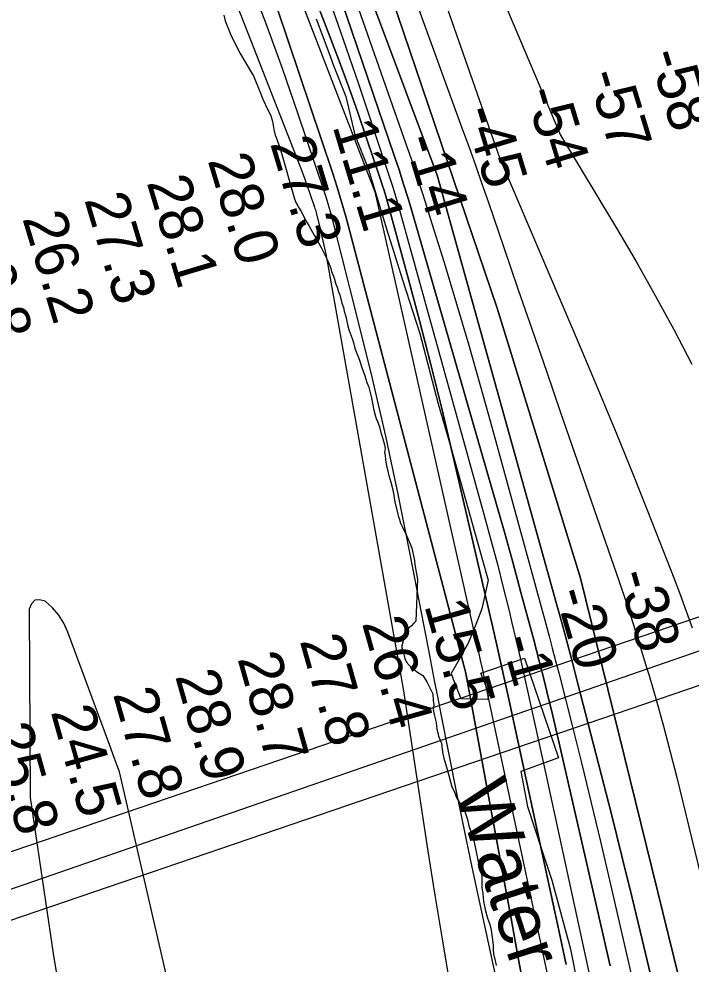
# Model space of a CAD drawing. Extents: x 3250478 to 3288318, y 788638 to 816472.
# Drawn here: x 3273520 to 3274558, y 806808 to 808269 of the extents above; entities that cross this region are included whole.
import ezdxf

# ---------------------------------------------------------------- set-up
doc = ezdxf.new("R2010")
doc.units = 0
for name, color, linetype in [('V-BRDG-OTLN', 7, 'Continuous'), ('V-RIVR-EDGE', 7, 'Continuous'), ('V-RIVR-IDEN', 7, 'Continuous'), ('V-RIVR-RANG', 7, 'Continuous'), ('V-ROAD-CNTR', 7, 'Continuous'), ('V-SITE-VEGE', 7, 'Continuous'), ('V-TOPO-DPTH', 7, 'Continuous'), ('V-TOPO-MAJR', 7, 'Continuous'), ('V-TOPO-MINR', 7, 'Continuous'), ('V-TOPO-WATR', 7, 'Continuous')]:
    doc.layers.add(name, color=color, linetype=linetype)

msp = doc.modelspace()

# ---------------------------------------------------------------- linework, layer by layer
at = {"layer": 'V-BRDG-OTLN'}
msp.add_lwpolyline([(3271586.7, 806221.2), (3276643.5, 807946.8), (3276611.2, 808041.2), (3271554.5, 806315.6)], close=True, dxfattribs=at)
at = {"layer": 'V-RIVR-EDGE'}
for points in [[(3273978.7, 808269.3), (3273998.6, 808217.1), (3274005.5, 808197.1), (3274024.9, 808149.2), (3274038.7, 808090.1), (3274059.9, 808036.1), (3274087.4, 807944.8), (3274112.5, 807866), (3274138.8, 807782.9), (3274167.6, 807674.2), (3274187, 807607.2), (3274236.1, 807432.8), (3274244.8, 807401.9), (3274234.7, 807357.6), (3274225.5, 807333.3), (3274213.7, 807304.2), (3274199.7, 807279), (3274187.5, 807257.7), (3274192.2, 807244.7), (3274202.6, 807219), (3274244.3, 807217.6), (3274246.5, 807225), (3274233.5, 807258), (3274301, 807281.3), (3274353.2, 807127.3)], [(3274353.2, 807127.3), (3274294.9, 807105.8), (3274305.6, 807051.8), (3274328.1, 806983.1), (3274343.2, 806938.3), (3274372, 806831.3), (3274393.5, 806722.1)]]:
    msp.add_lwpolyline(points, dxfattribs=at)
at = {"layer": 'V-ROAD-CNTR'}
msp.add_lwpolyline([(3268249.8, 805082), (3271535.1, 806242), (3280405.6, 809312.9)], dxfattribs=at)
at = {"layer": 'V-SITE-VEGE'}
for points in [[(3273836.2, 808274.5), (3273838.1, 808266.1), (3273846.5, 808245.4), (3273852.1, 808233.5), (3273861.7, 808215.5), (3273868.1, 808204.1), (3273878.6, 808186.9), (3273881.9, 808181.2), (3273891.6, 808157), (3273896.3, 808145.1), (3273904.1, 808128.4), (3273908.7, 808119.6), (3273911.6, 808110.7), (3273913.6, 808097.9), (3273915.5, 808089.5), (3273916.9, 808085.5), (3273923.4, 808068.8), (3273945.2, 807990.7)], [(3273945.2, 807990.7), (3273946.3, 807988.6), (3273947.6, 807985.3), (3273950.3, 807980), (3273952.5, 807976.3), (3273955.9, 807971.2), (3273960.1, 807962.6), (3273961.4, 807959.6), (3273964.8, 807953.8), (3273967.5, 807949.8), (3273971, 807943.3), (3273975.9, 807934.7), (3273979.5, 807929.1), (3273981.3, 807925.2), (3273984.4, 807919.6), (3273986.4, 807915.7), (3273991.1, 807906.6), (3273997.5, 807894.3), (3274001.5, 807883.2), (3274002.8, 807878.6), (3274005.6, 807871.4), (3274007.4, 807866.6), (3274009.5, 807859.2), (3274011.1, 807854.3), (3274013.5, 807847.4), (3274015.5, 807842.5), (3274018.7, 807829.6), (3274020.9, 807822.9), (3274022.1, 807817.5), (3274024.5, 807809), (3274027.9, 807794.2), (3274029.9, 807787.7), (3274034.3, 807775), (3274036.7, 807769), (3274038.6, 807760.4), (3274040.6, 807754.4), (3274044.5, 807745.9), (3274046.5, 807740.3), (3274048.9, 807732), (3274053.9, 807717.4), (3274057.4, 807707), (3274060.1, 807700.1), (3274064.4, 807683.7), (3274066, 807675.1), (3274066.9, 807669.6), (3274067.9, 807664.3), (3274069.9, 807656.7), (3274071.8, 807651.3), (3274074.9, 807644.2), (3274076.9, 807638.8), (3274079, 807629.8), (3274079.9, 807626.6), (3274082.9, 807616.7), (3274084.7, 807610.6), (3274085.5, 807605.3), (3274084.7, 807598.9), (3274085.5, 807594.3), (3274085.9, 807588.1), (3274086.7, 807583.9), (3274087.3, 807579.1), (3274089, 807572.4), (3274089.9, 807567.6), (3274091, 807563.4), (3274094, 807553.2), (3274096.6, 807543.5), (3274098.7, 807533.1), (3274099.3, 807528.3), (3274100.3, 807522.5), (3274104.8, 807503.8), (3274105.9, 807499.7), (3274107.4, 807495.5), (3274108.5, 807490.9), (3274111.6, 807484.6), (3274118.3, 807470.5), (3274122.7, 807461.4), (3274126.7, 807451), (3274127.7, 807446.6), (3274130.9, 807431.9), (3274131.5, 807426.1), (3274132.3, 807420.1), (3274133.4, 807414.3), (3274135.5, 807403.5), (3274132.9, 807338.5), (3274129.9, 807335.5), (3274126.1, 807331.2), (3274122.6, 807328.1), (3274120.8, 807326.7), (3274118.8, 807320.8), (3274113.6, 807310.1), (3274111, 807300.3), (3274111.4, 807297), (3274113.6, 807289.8), (3274116.1, 807280), (3274120.1, 807272.7), (3274124.2, 807268.7), (3274128.8, 807264.9), (3274133.9, 807260.6), (3274143.8, 807254.6), (3274148.3, 807247.1), (3274149.6, 807244.4), (3274152.8, 807238.6)], [(3274152.8, 807238.6), (3274159.2, 807226), (3274159.8, 807216), (3274160.6, 807209.2), (3274159.8, 807201.7), (3274161.3, 807194.1), (3274162.8, 807188.1), (3274164.3, 807182), (3274165.1, 807171.5), (3274166.9, 807166), (3274168.1, 807160.7), (3274172.6, 807149.6), (3274173.4, 807140.6), (3274174.4, 807132.8), (3274175.9, 807126.6), (3274181.7, 807107.4), (3274188.5, 807082.5), (3274192.2, 807075.7), (3274196, 807064.3), (3274199.1, 807060.1), (3274202.4, 807054.5), (3274205.6, 807048.4), (3274208.5, 807044), (3274212.8, 807031.7), (3274214.9, 807022.2), (3274219, 807010.1), (3274221.9, 807001), (3274224.6, 806989.4), (3274227.6, 806974), (3274229.7, 806963.8), (3274231.9, 806955), (3274234.7, 806945.1), (3274234.6, 806938.9), (3274234.8, 806926.9), (3274236.2, 806917.5), (3274237.6, 806905.3), (3274239.1, 806898.1), (3274239.9, 806893), (3274242.1, 806885), (3274243.8, 806879.4), (3274246.7, 806871.3), (3274248.2, 806866.2), (3274249.5, 806860.7), (3274251.5, 806845.7), (3274252.3, 806837.4), (3274252.4, 806831.2), (3274253, 806824.5), (3274254.7, 806815.7), (3274256.4, 806809.3), (3274256.8, 806806.1)]]:
    msp.add_lwpolyline(points, dxfattribs=at)
at = {"layer": 'V-TOPO-DPTH'}
for points in [[(3272896.9, 811666.8), (3273467.3, 810068.1), (3273725.4, 809243.6), (3273978.7, 808646.8), (3274258.5, 807822.2), (3274387.5, 807404.6), (3274650.5, 806336.2), (3274951.7, 805397.8), (3275222.6, 804691.4)], [(3275222.6, 804691.4), (3274951.7, 805397.8), (3274650.5, 806336.2), (3274387.5, 807404.6), (3274258.5, 807822.2), (3273978.7, 808646.8), (3273725.4, 809243.6), (3273467.3, 810068.1), (3272896.9, 811666.8)], [(3273924, 808674.5), (3274166, 808027.5), (3274350.3, 807364.9), (3274358.8, 807334.1), (3274367.2, 807303.2), (3274375.3, 807272.4), (3274383.3, 807241.4), (3274435, 807039.9), (3274451.3, 806975.4), (3274467.2, 806910.9), (3274482.7, 806846.3), (3274497.8, 806781.6)], [(3274497.8, 806781.6), (3274482.7, 806846.3), (3274467.2, 806910.9), (3274451.3, 806975.4), (3274435, 807039.9), (3274383.3, 807241.4), (3274375.3, 807272.4), (3274367.2, 807303.2), (3274358.8, 807334.1), (3274350.3, 807364.9), (3274166, 808027.5), (3273924, 808674.5)], [(3274365.3, 806807.8), (3274351.9, 806869.9), (3274338.5, 806932), (3274325.1, 806994), (3274276.5, 807218), (3274270.5, 807245.7), (3274264.3, 807273.4), (3274258.1, 807301.1), (3274251.7, 807328.7), (3274189, 807598.9), (3274172.8, 807667), (3274156.1, 807735), (3274138.5, 807802.8), (3274120.4, 807870.4), (3274087.3, 807991.4), (3274085.3, 807998.5), (3274083.2, 808005.5), (3274081, 808012.4), (3274078.8, 808019.4), (3274056.8, 808084.7), (3274043.2, 808124.2), (3274029.2, 808163.6), (3274014.8, 808202.8), (3274000, 808241.9), (3273849, 808633.7)], [(3273849, 808633.7), (3274000, 808241.9), (3274014.8, 808202.8), (3274029.2, 808163.6), (3274043.2, 808124.2), (3274056.8, 808084.7), (3274078.8, 808019.4), (3274081, 808012.4), (3274083.2, 808005.5), (3274085.3, 807998.5), (3274087.3, 807991.4), (3274120.4, 807870.4), (3274138.5, 807802.8), (3274156.1, 807735), (3274172.8, 807667), (3274189, 807598.9), (3274251.7, 807328.7), (3274258.1, 807301.1), (3274264.3, 807273.4), (3274270.5, 807245.7), (3274276.5, 807218), (3274325.1, 806994), (3274338.5, 806932), (3274351.9, 806869.9), (3274365.3, 806807.8)], [(3274062.7, 808489.3), (3274204.1, 808100.7), (3274214.5, 808072), (3274224.8, 808043.2), (3274234.9, 808014.3), (3274244.9, 807985.5), (3274268.8, 807915.8), (3274290.7, 807852), (3274312.7, 807788.3), (3274334.6, 807724.6), (3274356.6, 807660.9), (3274446.9, 807399.4), (3274458.2, 807366), (3274469.2, 807332.6), (3274479.7, 807299), (3274490, 807265.3), (3274493.3, 807254.5), (3274504.7, 807215.2), (3274515.6, 807175.9), (3274526, 807136.4), (3274536, 807096.7), (3274600.5, 806832)], [(3274062.7, 808489.3), (3274204.1, 808100.7), (3274214.5, 808072), (3274224.8, 808043.2), (3274234.9, 808014.3), (3274244.9, 807985.5), (3274268.8, 807915.8), (3274290.7, 807852), (3274312.7, 807788.3), (3274334.6, 807724.6), (3274356.6, 807660.9), (3274446.9, 807399.4), (3274458.2, 807366), (3274469.2, 807332.6), (3274479.7, 807299), (3274490, 807265.3), (3274493.3, 807254.5), (3274504.7, 807215.2), (3274515.6, 807175.9), (3274526, 807136.4), (3274536, 807096.7), (3274600.5, 806832)], [(3274300.2, 806769.1), (3274290.1, 806824), (3274279.9, 806878.9), (3274269.8, 806933.8), (3274210, 807257.9), (3274031, 807940.7), (3274024.8, 807963.6), (3274018.2, 807986.3), (3274011.2, 808009), (3274003.9, 808031.5), (3273868.2, 808436.1)], [(3274433.1, 806805.6), (3274423.4, 806848.3), (3274413.7, 806891.1), (3274352.9, 807156.4), (3274347.7, 807178.6), (3274342.4, 807200.9), (3274337, 807223), (3274331.5, 807245.2), (3274323.9, 807275.2), (3274322.1, 807282.3), (3274320.3, 807289.5), (3274318.4, 807296.6), (3274316.5, 807303.7), (3274295.2, 807382.7), (3274282.6, 807429.3), (3274269.7, 807475.8), (3274256.6, 807522.2), (3274243.3, 807568.6), (3274127.6, 807968.8), (3274120.9, 807991.3), (3274114, 808013.6), (3274106.9, 808035.9), (3274099.5, 808058.1), (3273977.5, 808416.9)], [(3273977.5, 808416.9), (3274099.5, 808058.1), (3274106.9, 808035.9), (3274114, 808013.6), (3274120.9, 807991.3), (3274127.6, 807968.8), (3274243.3, 807568.6), (3274256.6, 807522.2), (3274269.7, 807475.8), (3274282.6, 807429.3), (3274295.2, 807382.7), (3274316.5, 807303.7), (3274318.4, 807296.6), (3274320.3, 807289.5), (3274322.1, 807282.3), (3274323.9, 807275.2), (3274331.5, 807245.2), (3274337, 807223), (3274342.4, 807200.9), (3274347.7, 807178.6), (3274352.9, 807156.4), (3274413.7, 806891.1), (3274423.4, 806848.3), (3274433.1, 806805.6)]]:
    msp.add_lwpolyline(points, dxfattribs=at)
at = {"layer": 'V-TOPO-MAJR'}
msp.add_lwpolyline([(3274035.4, 808702.5), (3274262.6, 808053.4), (3274385.4, 807765.7), (3274414.2, 807697.5), (3274442.5, 807629.2), (3274470.1, 807560.7), (3274497.4, 807491.9), (3274531.4, 807405.2), (3274541.2, 807379.6), (3274550.6, 807354), (3274559.6, 807328.1)], dxfattribs=at)
at = {"layer": 'V-TOPO-MINR'}
for points in [[(3275222.6, 804691.4), (3274951.7, 805397.8), (3274650.5, 806336.2), (3274387.5, 807404.6), (3274258.5, 807822.2), (3273978.7, 808646.8), (3273725.4, 809243.6), (3273467.3, 810068.1), (3272896.9, 811666.8)], [(3273904.6, 808683), (3274113.9, 808086), (3274125.4, 808052.9), (3274136.5, 808019.6), (3274147.3, 807986.2), (3274157.8, 807952.7), (3274176.4, 807892.5), (3274195.6, 807828.8), (3274214.5, 807764.9), (3274232.8, 807700.9), (3274250.7, 807636.7), (3274333.5, 807334.3), (3274338.6, 807315.4), (3274343.7, 807296.4), (3274348.7, 807277.3), (3274353.6, 807258.3), (3274374.2, 807177.2), (3274389.1, 807117.5), (3274403.8, 807057.8), (3274418.1, 806998), (3274432, 806938.1), (3274494.8, 806665.1)], [(3273924, 808674.5), (3274166, 808027.5), (3274350.3, 807364.9), (3274358.8, 807334.1), (3274367.2, 807303.2), (3274375.3, 807272.4), (3274383.3, 807241.4), (3274435, 807039.9), (3274451.3, 806975.4), (3274467.2, 806910.9), (3274482.7, 806846.3), (3274497.8, 806781.6)], [(3273820.4, 808647.5), (3274069.3, 808001.8), (3274229.5, 807290.7), (3274232.3, 807277.9), (3274235.2, 807265.1), (3274238, 807252.3), (3274240.7, 807239.4), (3274336.8, 806788.4)], [(3273730.7, 808612.2), (3273952.8, 808044.6), (3273957.2, 808032.9), (3273961.6, 808021.3), (3273965.7, 808009.5), (3273969.8, 807997.7), (3273976.3, 807978.2), (3273977, 807976.1), (3273977.6, 807974.1), (3273978.2, 807972), (3273978.8, 807969.9), (3273984.5, 807946.7), (3273987.7, 807933), (3273990.8, 807919.2), (3273993.6, 807905.4), (3273996.2, 807891.6), (3274113.8, 807230.5), (3274151.6, 806982.7), (3274162.3, 806914.9), (3274173.3, 806847.2), (3274185, 806779.6)], [(3274132.5, 808618.4), (3274356.2, 808089.4), (3274442.7, 807945.7), (3274473.1, 807893.9), (3274502.7, 807841.7), (3274531.3, 807788.9), (3274559.1, 807735.7)], [(3274062.7, 808489.3), (3274204.1, 808100.7), (3274214.5, 808072), (3274224.8, 808043.2), (3274234.9, 808014.3), (3274244.9, 807985.5), (3274268.8, 807915.8), (3274290.7, 807852), (3274312.7, 807788.3), (3274334.6, 807724.6), (3274356.6, 807660.9), (3274446.9, 807399.4), (3274458.2, 807366), (3274469.2, 807332.6), (3274479.7, 807299), (3274490, 807265.3), (3274493.3, 807254.5), (3274504.7, 807215.2), (3274515.6, 807175.9), (3274526, 807136.4), (3274536, 807096.7), (3274600.5, 806832)], [(3273868.2, 808436.1), (3274003.9, 808031.5), (3274011.2, 808009), (3274018.2, 807986.3), (3274024.8, 807963.6), (3274031, 807940.7), (3274210, 807257.9), (3274269.8, 806933.8), (3274279.9, 806878.9), (3274290.1, 806824), (3274300.2, 806769.1)], [(3273977.5, 808416.9), (3274099.5, 808058.1), (3274106.9, 808035.9), (3274114, 808013.6), (3274120.9, 807991.3), (3274127.6, 807968.8), (3274243.3, 807568.6), (3274256.6, 807522.2), (3274269.7, 807475.8), (3274282.6, 807429.3), (3274295.2, 807382.7), (3274316.5, 807303.7), (3274318.4, 807296.6), (3274320.3, 807289.5), (3274322.1, 807282.3), (3274323.9, 807275.2), (3274331.5, 807245.2), (3274337, 807223), (3274342.4, 807200.9), (3274347.7, 807178.6), (3274352.9, 807156.4), (3274413.7, 806891.1), (3274423.4, 806848.3), (3274433.1, 806805.6)], [(3273873.7, 808333), (3273900.7, 808263.2), (3273926.2, 808192.9), (3273950.7, 808122.2), (3273990.1, 808004.8), (3273994.1, 807992.5), (3273997.9, 807980.2), (3274001.4, 807967.7), (3274004.7, 807955.2), (3274043.5, 807802.5), (3274065.3, 807713.5), (3274086, 807624.2), (3274105.2, 807534.5), (3274123.2, 807444.6), (3274152.2, 807293.5), (3274156.9, 807268.8), (3274161.7, 807244.1), (3274166.6, 807219.5), (3274171.4, 807194.8), (3274184.4, 807129.7), (3274195.9, 807072.6), (3274207.6, 807015.4), (3274219.6, 806958.4), (3274231.8, 806901.3), (3274294.7, 806611.3)], [(3273987.9, 808330.5), (3274016.1, 808250.5), (3274043.6, 808170.2), (3274088.3, 808037), (3274092.8, 808023.1), (3274097.2, 808009.2), (3274101.4, 807995.2), (3274105.4, 807981.1), (3274239.7, 807497.9), (3274249.4, 807462.1), (3274258.9, 807426.2), (3274268, 807390.2), (3274276.9, 807354.1), (3274280.9, 807337.7), (3274287.5, 807309.8), (3274294, 807281.9), (3274300.3, 807253.9), (3274306.6, 807225.9), (3274312.7, 807197.9), (3274318.9, 807169.9), (3274325, 807141.8), (3274331.1, 807113.8), (3274424.5, 806684.2)], [(3273961, 805866.4), (3273674.9, 807105.4), (3273667.4, 807125.9), (3273659.9, 807146.3), (3273595.4, 807321.5), (3273588.9, 807335.2), (3273581.1, 807347.8), (3273571.3, 807359), (3273560.1, 807369.1), (3273551.3, 807371.4), (3273544.1, 807370.6), (3273539.1, 807365.2), (3273535.6, 807356.9), (3273536.8, 807066), (3273572.8, 806825), (3273583.2, 806759.3)]]:
    msp.add_lwpolyline(points, dxfattribs=at)
at = {"layer": 'V-TOPO-WATR'}
msp.add_lwpolyline([(3273849, 808633.7), (3274000, 808241.9), (3274014.8, 808202.8), (3274029.2, 808163.6), (3274043.2, 808124.2), (3274056.8, 808084.7), (3274078.8, 808019.4), (3274081, 808012.4), (3274083.2, 808005.5), (3274085.3, 807998.5), (3274087.3, 807991.4), (3274120.4, 807870.4), (3274138.5, 807802.8), (3274156.1, 807735), (3274172.8, 807667), (3274189, 807598.9), (3274251.7, 807328.7), (3274258.1, 807301.1), (3274264.3, 807273.4), (3274270.5, 807245.7), (3274276.5, 807218), (3274325.1, 806994), (3274338.5, 806932), (3274351.9, 806869.9), (3274365.3, 806807.8)], dxfattribs=at)

# ---------------------------------------------------------------- texts
at = {"layer": 'V-RIVR-IDEN'}
msp.add_text('Water', height=83, rotation=288.0754, dxfattribs=at).set_placement((3274191.4, 807076.7))
at = {"layer": 'V-RIVR-RANG'}
for s, rotation, p in [('-58', 286.8748, (3274492.3, 808214.3)), ('-57', 286.8748, (3274397.5, 808182.6)), ('-54', 286.8748, (3274301.1, 808155.6)), ('-45', 286.8748, (3274205.5, 808126.4)), ('11.1', 286.6883, (3274003.8, 808103.6)), ('27.3', 286.6883, (3273907.4, 808076.9)), ('-14', 286.8748, (3274114.3, 808082.6)), ('28.0', 286.6883, (3273810.9, 808050.7)), ('28.1', 286.6883, (3273716.7, 808016.7)), ('27.3', 286.6883, (3273620.3, 807990)), ('26.2', 286.6883, (3273524.6, 807961.1)), ('26.8', 286.6883, (3273428.8, 807932.1)), ('-38', 286.0125, (3274443.5, 807410.3)), ('-20', 286.0125, (3274347.4, 807382.6)), ('15.5', 285.7683, (3274145.5, 807363)), ('26.4', 285.7683, (3274049.3, 807335.6)), ('27.8', 285.7683, (3273953.2, 807308.2)), ('-1', 285.7683, (3274264.3, 807310.2)), ('28.7', 285.7683, (3273857, 807280.8)), ('28.9', 285.7683, (3273760.7, 807253.7)), ('27.8', 285.7683, (3273664.6, 807226)), ('24.5', 285.7683, (3273568.5, 807198.6)), ('25.8', 285.7683, (3273472.3, 807171.2))]:
    msp.add_text(s, height=67, rotation=rotation, dxfattribs=at).set_placement(p)

doc.saveas('drawing.dxf')
